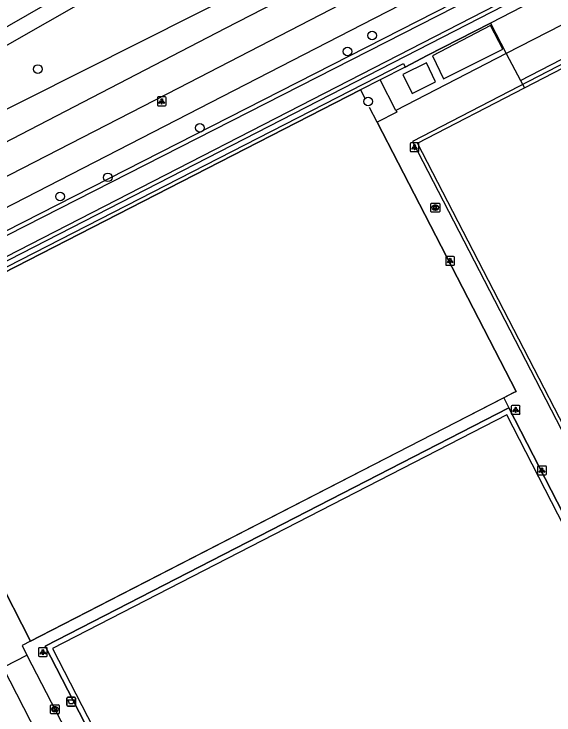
# Model space of a CAD drawing. Extents: x 158838 to 160074, y 386376 to 387776.
# Drawn here: x 159514.6 to 159575.9, y 387520.8 to 387600.4 of the extents above; entities that cross this region are included whole.
import ezdxf

# ---------------------------------------------------------------- set-up
doc = ezdxf.new("R2010")
doc.units = 0
for name, color, linetype in [('IMGEO_Afvalbak', 7, 'Continuous'), ('IMGEO_Berm_groen', 7, 'Continuous'), ('IMGEO_Boom', 7, 'Continuous'), ('IMGEO_Fietspad_gesloten', 7, 'Continuous'), ('IMGEO_Groenvoorziening', 7, 'Continuous'), ('IMGEO_Haag', 7, 'Continuous'), ('IMGEO_Hek', 7, 'Continuous'), ('IMGEO_Kolk', 7, 'Continuous'), ('IMGEO_Lichtpunt', 7, 'Continuous'), ('IMGEO_Open_loods', 7, 'Continuous'), ('IMGEO_Pand', 7, 'Continuous'), ('IMGEO_Rijbaan_lokaal_gesloten', 7, 'Continuous'), ('IMGEO_Rijbaan_lokaal_open', 7, 'Continuous'), ('IMGEO_Voetpad_open', 7, 'Continuous'), ('IMGEO_Waterloop', 7, 'Continuous')]:
    doc.layers.add(name, color=color, linetype=linetype)

msp = doc.modelspace()

# ---------------------------------------------------------------- linework, layer by layer
at = {"layer": 'IMGEO_Afvalbak'}
for p, q in [((159520.58, 387521.948), (159520.58, 387522.748)), ((159520.58, 387522.748), (159520.58, 387521.948)), ((159520.68, 387522.848), (159521.47, 387522.848)), ((159521.47, 387522.848), (159520.68, 387522.848)), ((159521.57, 387522.748), (159521.57, 387521.948)), ((159521.57, 387521.948), (159521.57, 387522.748)), ((159521.47, 387521.848), (159520.68, 387521.848)), ((159520.68, 387521.848), (159521.47, 387521.848))]:
    msp.add_line(p, q, dxfattribs=at)
msp.add_lwpolyline([(159520.723, 387522.562), (159521.427, 387522.562), (159521.278, 387522.092), (159520.872, 387522.092), (159520.723, 387522.562)], dxfattribs=at)
for centre, start, end in [((159520.68, 387522.748), 90, 180), ((159520.68, 387522.748), 90, 180), ((159521.47, 387522.748), 0, 90), ((159521.47, 387522.748), 360, 90), ((159520.68, 387521.948), 180, 270), ((159520.68, 387521.948), 180, 270), ((159521.47, 387521.948), 270, 0), ((159521.47, 387521.948), 270, 0)]:
    msp.add_arc(centre, 0.1, start, end, dxfattribs=at)
at = {"layer": 'IMGEO_Berm_groen'}
msp.add_lwpolyline([(159586.751, 387626.374), (159603.17, 387635.008), (159613.332, 387641.106), (159621.064, 387648.841), (159624.797, 387654.843), (159624.93, 387657.776), (159621.997, 387657.91), (159613.199, 387653.642), (159503.616, 387591.096), (159501.414, 387587.532), (159503.082, 387584.294), (159586.751, 387626.374)], dxfattribs=at)
at = {"layer": 'IMGEO_Boom'}
for centre in [(159555.254, 387597.997), (159552.461, 387596.185), (159517.3, 387594.193), (159554.799, 387590.493), (159535.697, 387587.511), (159525.233, 387581.893), (159519.811, 387579.725)]:
    msp.add_circle(centre, 0.489, dxfattribs=at)
at = {"layer": 'IMGEO_Fietspad_gesloten'}
for points in [[(159609.19, 387635.067), (159538.562, 387598.788), (159504.213, 387581.024)], [(159505.92, 387578.006), (159533.315, 387592.051), (159574.656, 387613.459), (159613.428, 387633.313)]]:
    msp.add_lwpolyline(points, dxfattribs=at)
at = {"layer": 'IMGEO_Groenvoorziening'}
for points in [[(159470.092, 387553.611), (159500, 387568.857), (159648.212, 387644.409), (159652.54, 387646.615)], [(159653.025, 387643.901), (159500, 387565.32)], [(159685.032, 387581.281), (159653.468, 387643.142), (159568.688, 387599.413)], [(159665.428, 387607.164), (159650.275, 387636.843), (159570.489, 387595.956)], [(159598.772, 387500), (159570.543, 387554.916), (159518.951, 387528.406), (159533.555, 387500), (159563.94, 387440.9), (159615.515, 387467.428), (159598.772, 387500)]]:
    msp.add_lwpolyline(points, dxfattribs=at)
at = {"layer": 'IMGEO_Haag'}
for points in [[(159470.373, 387549.515), (159558.805, 387594.811), (159559, 387594.42)], [(159556.167, 387592.963), (159553.941, 387591.843), (159498.782, 387563.555)]]:
    msp.add_lwpolyline(points, dxfattribs=at)
at = {"layer": 'IMGEO_Hek'}
for points in [[(159685.032, 387581.281), (159653.468, 387643.142), (159568.688, 387599.413)], [(159662.381, 387605.461), (159648.703, 387631.941), (159559.852, 387585.965)], [(159568.688, 387599.413), (159561.529, 387595.72)], [(159561.529, 387595.72), (159559, 387594.42)], [(159559, 387594.42), (159556.167, 387592.963)], [(159556.167, 387592.963), (159553.941, 387591.843)], [(159498.782, 387563.555), (159553.941, 387591.843)], [(159553.941, 387591.843), (159554.448, 387590.882)], [(159555.832, 387588.157), (159554.971, 387589.824)], [(159558.225, 387583.524), (159555.832, 387588.157)], [(159559.852, 387585.965), (159583.742, 387539.74)], [(159571.298, 387557.416), (159571.624, 387557.584), (159558.225, 387583.524)], [(159517.557, 387529.777), (159571.298, 387557.416)], [(159586.615, 387524.959), (159570.791, 387555.718), (159518.128, 387528.666)], [(159512.508, 387536.878), (159516.454, 387529.21)], [(159516.454, 387529.21), (159517.557, 387529.777)], [(159518.128, 387528.666), (159532.881, 387500), (159534.319, 387497.107), (159534.94, 387495.858)]]:
    msp.add_lwpolyline(points, dxfattribs=at)
at = {"layer": 'IMGEO_Kolk'}
for p, q in [((159561.934, 387578.031), (159561.934, 387578.883)), ((159562.009, 387578.957), (159562.861, 387578.957)), ((159562.422, 387578.737), (159562.447, 387578.737)), ((159562.935, 387578.883), (159562.935, 387578.031)), ((159562.861, 387577.957), (159562.009, 387577.957)), ((159562.445, 387578.177), (159562.42, 387578.177)), ((159518.727, 387521.064), (159518.727, 387521.916)), ((159518.802, 387521.99), (159519.654, 387521.99)), ((159519.215, 387521.77), (159519.24, 387521.77)), ((159519.728, 387521.916), (159519.728, 387521.064)), ((159519.654, 387520.99), (159518.802, 387520.99)), ((159519.238, 387521.21), (159519.213, 387521.21))]:
    msp.add_line(p, q, dxfattribs=at)
for points in [[(159561.934, 387578.031), (159561.934, 387578.883)], [(159562.009, 387578.957), (159562.861, 387578.957)], [(159562.255, 387578.657), (159562.378, 387578.657), (159562.378, 387578.506), (159562.508, 387578.657), (159562.672, 387578.657), (159562.526, 387578.506), (159562.679, 387578.257), (159562.527, 387578.257), (159562.442, 387578.421), (159562.378, 387578.354), (159562.378, 387578.257), (159562.255, 387578.257), (159562.255, 387578.657)], [(159562.935, 387578.883), (159562.935, 387578.031)], [(159562.861, 387577.957), (159562.009, 387577.957)], [(159518.727, 387521.064), (159518.727, 387521.916)], [(159518.802, 387521.99), (159519.654, 387521.99)], [(159519.048, 387521.69), (159519.171, 387521.69), (159519.171, 387521.539), (159519.301, 387521.69), (159519.465, 387521.69), (159519.319, 387521.539), (159519.472, 387521.29), (159519.32, 387521.29), (159519.235, 387521.454), (159519.171, 387521.387), (159519.171, 387521.29), (159519.048, 387521.29), (159519.048, 387521.69)], [(159519.728, 387521.916), (159519.728, 387521.064)], [(159519.654, 387520.99), (159518.802, 387520.99)]]:
    msp.add_lwpolyline(points, dxfattribs=at)
for centre, start, end in [((159562.011, 387578.881), 91.55205, 178.44795), ((159562.011, 387578.881), 91.55205, 178.44795), ((159562.859, 387578.881), 1.55205, 88.44795), ((159562.859, 387578.881), 1.55205, 88.44795), ((159562.011, 387578.033), 181.55205, 268.44795), ((159562.011, 387578.033), 181.55205, 268.44795), ((159562.859, 387578.033), 271.55205, 358.44795), ((159562.859, 387578.033), 271.55205, 358.44795), ((159518.804, 387521.914), 91.55205, 178.44795), ((159518.804, 387521.914), 91.55205, 178.44795), ((159519.652, 387521.914), 1.55205, 88.44795), ((159519.652, 387521.914), 1.55205, 88.44795), ((159518.804, 387521.066), 181.55205, 268.44795), ((159518.804, 387521.066), 181.55205, 268.44795), ((159519.652, 387521.066), 271.55205, 358.44795), ((159519.652, 387521.066), 271.55205, 358.44795)]:
    msp.add_arc(centre, 0.0765, start, end, dxfattribs=at)
for centre, major_axis, ratio, start_param, end_param in [((159562.421, 387578.457), (-0.387, 0.002), 0.722429, 4.712389, 7.853982), ((159562.446, 387578.457), (-0.39, 0.002), 0.717154, 1.570796, 4.712389), ((159519.214, 387521.49), (-0.387, 0.002), 0.722429, 4.712389, 7.853982), ((159519.239, 387521.49), (-0.39, 0.002), 0.717154, 1.570796, 4.712389)]:
    msp.add_ellipse(centre, major_axis=major_axis, ratio=ratio, start_param=start_param, end_param=end_param, dxfattribs=at)
at = {"layer": 'IMGEO_Lichtpunt'}
for p, q in [((159530.863, 387590.924), (159530.863, 387590.117)), ((159530.863, 387590.924), (159530.863, 387590.117)), ((159531.765, 387591.019), (159530.957, 387591.019)), ((159531.765, 387591.019), (159530.957, 387591.019)), ((159531.859, 387590.117), (159531.859, 387590.924)), ((159531.859, 387590.117), (159531.859, 387590.924)), ((159530.957, 387590.023), (159531.765, 387590.023)), ((159530.957, 387590.023), (159531.765, 387590.023)), ((159559.58, 387585.713), (159559.58, 387584.906)), ((159559.58, 387585.713), (159559.58, 387584.906)), ((159560.482, 387585.808), (159559.674, 387585.808)), ((159560.482, 387585.808), (159559.674, 387585.808)), ((159560.576, 387584.906), (159560.576, 387585.713)), ((159560.576, 387584.906), (159560.576, 387585.713)), ((159559.674, 387584.812), (159560.482, 387584.812)), ((159559.674, 387584.812), (159560.482, 387584.812)), ((159563.618, 387572.813), (159563.618, 387572.006)), ((159563.618, 387572.813), (159563.618, 387572.006)), ((159564.52, 387572.908), (159563.712, 387572.908)), ((159564.52, 387572.908), (159563.712, 387572.908)), ((159564.614, 387572.006), (159564.614, 387572.813)), ((159564.614, 387572.006), (159564.614, 387572.813)), ((159563.712, 387571.912), (159564.52, 387571.912)), ((159563.712, 387571.912), (159564.52, 387571.912)), ((159571.961, 387555.986), (159571.153, 387555.986)), ((159571.961, 387555.986), (159571.153, 387555.986)), ((159571.059, 387555.891), (159571.059, 387555.084)), ((159571.059, 387555.891), (159571.059, 387555.084)), ((159572.055, 387555.084), (159572.055, 387555.891)), ((159572.055, 387555.084), (159572.055, 387555.891)), ((159571.153, 387554.99), (159571.961, 387554.99)), ((159571.153, 387554.99), (159571.961, 387554.99)), ((159574.053, 387549.015), (159574.053, 387548.208)), ((159574.053, 387549.015), (159574.053, 387548.208)), ((159574.955, 387549.11), (159574.147, 387549.11)), ((159574.955, 387549.11), (159574.147, 387549.11)), ((159575.049, 387548.208), (159575.049, 387549.015)), ((159575.049, 387548.208), (159575.049, 387549.015)), ((159574.147, 387548.114), (159574.955, 387548.114)), ((159574.147, 387548.114), (159574.955, 387548.114)), ((159517.368, 387528.383), (159517.368, 387527.576)), ((159517.368, 387528.383), (159517.368, 387527.576)), ((159518.27, 387528.478), (159517.462, 387528.478)), ((159518.27, 387528.478), (159517.462, 387528.478)), ((159518.364, 387527.576), (159518.364, 387528.383)), ((159518.364, 387527.576), (159518.364, 387528.383)), ((159517.462, 387527.482), (159518.27, 387527.482)), ((159517.462, 387527.482), (159518.27, 387527.482))]:
    msp.add_line(p, q, dxfattribs=at)
for points in [[(159531.237, 387590.588), (159531.276, 387590.56), (159531.088, 387590.298), (159531.05, 387590.325), (159531.237, 387590.588)], [(159531.339, 387590.54), (159531.386, 387590.54), (159531.386, 387590.218), (159531.339, 387590.218), (159531.339, 387590.54)], [(159531.449, 387590.56), (159531.487, 387590.587), (159531.674, 387590.325), (159531.635, 387590.297), (159531.449, 387590.56)], [(159559.954, 387585.377), (159559.993, 387585.349), (159559.805, 387585.087), (159559.767, 387585.114), (159559.954, 387585.377)], [(159560.166, 387585.349), (159560.204, 387585.376), (159560.391, 387585.114), (159560.352, 387585.086), (159560.166, 387585.349)], [(159560.056, 387585.329), (159560.103, 387585.329), (159560.103, 387585.007), (159560.056, 387585.007), (159560.056, 387585.329)], [(159563.992, 387572.477), (159564.031, 387572.449), (159563.843, 387572.187), (159563.805, 387572.214), (159563.992, 387572.477)], [(159564.094, 387572.429), (159564.141, 387572.429), (159564.141, 387572.107), (159564.094, 387572.107), (159564.094, 387572.429)], [(159564.204, 387572.449), (159564.242, 387572.476), (159564.429, 387572.214), (159564.39, 387572.186), (159564.204, 387572.449)], [(159571.433, 387555.555), (159571.472, 387555.527), (159571.284, 387555.265), (159571.246, 387555.292), (159571.433, 387555.555)], [(159571.535, 387555.507), (159571.582, 387555.507), (159571.582, 387555.185), (159571.535, 387555.185), (159571.535, 387555.507)], [(159571.645, 387555.527), (159571.683, 387555.554), (159571.87, 387555.292), (159571.831, 387555.264), (159571.645, 387555.527)], [(159574.427, 387548.679), (159574.466, 387548.651), (159574.278, 387548.389), (159574.24, 387548.416), (159574.427, 387548.679)], [(159574.529, 387548.631), (159574.576, 387548.631), (159574.576, 387548.309), (159574.529, 387548.309), (159574.529, 387548.631)], [(159574.639, 387548.651), (159574.677, 387548.678), (159574.864, 387548.416), (159574.825, 387548.388), (159574.639, 387548.651)], [(159517.742, 387528.047), (159517.781, 387528.019), (159517.593, 387527.757), (159517.555, 387527.784), (159517.742, 387528.047)], [(159517.954, 387528.019), (159517.992, 387528.046), (159518.179, 387527.784), (159518.14, 387527.756), (159517.954, 387528.019)], [(159517.844, 387527.999), (159517.891, 387527.999), (159517.891, 387527.677), (159517.844, 387527.677), (159517.844, 387527.999)]]:
    msp.add_lwpolyline(points, dxfattribs=at)
for centre in [(159531.362, 387590.722), (159560.079, 387585.511), (159564.117, 387572.611), (159571.558, 387555.689), (159574.552, 387548.813), (159517.867, 387528.181)]:
    msp.add_circle(centre, 0.0994, dxfattribs=at)
for centre, start, end in [((159530.957, 387590.924), 90, 180), ((159530.957, 387590.924), 90, 180), ((159531.765, 387590.924), 0, 90), ((159531.765, 387590.924), 0, 90), ((159530.957, 387590.117), 180, 270), ((159530.957, 387590.117), 180, 270), ((159531.765, 387590.117), 270, 0), ((159531.765, 387590.117), 270, 360), ((159559.674, 387585.713), 90, 180), ((159559.674, 387585.713), 90, 180), ((159560.482, 387585.713), 0, 90), ((159560.482, 387585.713), 0, 90), ((159559.674, 387584.906), 180, 270), ((159559.674, 387584.906), 180, 270), ((159560.482, 387584.906), 270, 0), ((159560.482, 387584.906), 270, 360), ((159563.712, 387572.813), 90, 180), ((159563.712, 387572.813), 90, 180), ((159564.52, 387572.813), 0, 90), ((159564.52, 387572.813), 0, 90), ((159563.712, 387572.006), 180, 270), ((159563.712, 387572.006), 180, 270), ((159564.52, 387572.006), 270, 0), ((159564.52, 387572.006), 270, 360), ((159571.153, 387555.891), 90, 180), ((159571.153, 387555.891), 90, 180), ((159571.961, 387555.891), 0, 90), ((159571.961, 387555.891), 0, 90), ((159571.153, 387555.084), 180, 270), ((159571.153, 387555.084), 180, 270), ((159571.961, 387555.084), 270, 0), ((159571.961, 387555.084), 270, 360), ((159574.147, 387549.015), 90, 180), ((159574.147, 387549.015), 90, 180), ((159574.955, 387549.015), 0, 90), ((159574.955, 387549.015), 0, 90), ((159574.147, 387548.208), 180, 270), ((159574.147, 387548.208), 180, 270), ((159574.955, 387548.208), 270, 0), ((159574.955, 387548.208), 270, 360), ((159517.462, 387528.383), 90, 180), ((159517.462, 387528.383), 90, 180), ((159518.27, 387528.383), 0, 90), ((159518.27, 387528.383), 0, 90), ((159517.462, 387527.576), 180, 270), ((159517.462, 387527.576), 180, 270), ((159518.27, 387527.576), 270, 0), ((159518.27, 387527.576), 270, 360)]:
    msp.add_arc(centre, 0.0946, start, end, dxfattribs=at)
at = {"layer": 'IMGEO_Open_loods'}
msp.add_lwpolyline([(159561.417, 387594.881), (159558.754, 387593.563), (159559.811, 387591.427), (159562.475, 387592.745), (159561.417, 387594.881)], dxfattribs=at)
at = {"layer": 'IMGEO_Pand'}
msp.add_lwpolyline([(159570.099, 387596.433), (159568.697, 387599.12), (159562.105, 387595.678), (159563.385, 387593.093), (159570.099, 387596.433)], dxfattribs=at)
at = {"layer": 'IMGEO_Rijbaan_lokaal_gesloten'}
msp.add_lwpolyline([(159481.022, 387580.222), (159500, 387591.121), (159610.869, 387654.796), (159619.535, 387659.764)], dxfattribs=at)
at = {"layer": 'IMGEO_Rijbaan_lokaal_open'}
for points in [[(159524.228, 387505.034), (159515.693, 387521.653), (159513.333, 387526.249), (159513.533, 387526.35), (159516.052, 387527.628)], [(159516.052, 387527.628), (159530.363, 387500), (159608.427, 387349.289), (159609.967, 387349.169)]]:
    msp.add_lwpolyline(points, dxfattribs=at)
at = {"layer": 'IMGEO_Voetpad_open'}
for points in [[(159572.099, 387592.905), (159648.885, 387632.576), (159662.793, 387605.75), (159665.428, 387607.164)], [(159572.548, 387592.055), (159648.49, 387631.359), (159661.841, 387605.516)], [(159467.697, 387554.827), (159500, 387571.43), (159554.121, 387599.247), (159610.094, 387627.995), (159611.963, 387628.974)], [(159559, 387594.42), (159561.529, 387595.72), (159568.688, 387599.413)], [(159568.688, 387599.413), (159570.489, 387595.956)], [(159570.489, 387595.956), (159557.948, 387589.501)], [(159570.489, 387595.956), (159572.099, 387592.905)], [(159559, 387594.42), (159556.167, 387592.963)], [(159557.948, 387589.501), (159556.167, 387592.963)], [(159572.099, 387592.905), (159572.548, 387592.055)], [(159590.359, 387527.872), (159560.413, 387585.775), (159572.548, 387592.055)], [(159557.948, 387589.501), (159558.056, 387589.288), (159555.832, 387588.157), (159558.225, 387583.524), (159571.624, 387557.584), (159571.298, 387557.416), (159570.206, 387556.855)], [(159570.206, 387556.855), (159517.557, 387529.777), (159516.454, 387529.21)], [(159570.206, 387556.855), (159570.791, 387555.718)], [(159534.94, 387495.858), (159534.319, 387497.107), (159532.881, 387500), (159518.128, 387528.666), (159570.791, 387555.718)], [(159570.791, 387555.718), (159586.615, 387524.959), (159599.454, 387500), (159611.915, 387475.776), (159616.342, 387467.171)], [(159516.454, 387529.21), (159512.508, 387536.878)], [(159516.454, 387529.21), (159515.504, 387528.74), (159516.052, 387527.628)]]:
    msp.add_lwpolyline(points, dxfattribs=at)
at = {"layer": 'IMGEO_Waterloop'}
for points in [[(159661.853, 387633.854), (159654.531, 387646.31), (159654.214, 387646.372), (159653.711, 387646.385), (159653.213, 387646.313), (159652.731, 387646.156), (159648.437, 387643.967), (159500.225, 387568.415), (159470.38, 387553.201)], [(159470.11, 387552.184), (159470.909, 387550.939), (159499.773, 387565.761), (159652.819, 387644.353), (159653.027, 387644.436), (159653.262, 387644.488), (159653.503, 387644.501), (159653.742, 387644.476), (159653.974, 387644.412), (159654.193, 387644.311), (159654.393, 387644.177), (159654.568, 387644.012), (159654.718, 387643.816), (159685.823, 387582.536), (159686.462, 387582.871), (159687.357, 387583.341), (159681.904, 387594.156), (159661.853, 387633.854)]]:
    msp.add_lwpolyline(points, dxfattribs=at)

doc.saveas('drawing.dxf')
